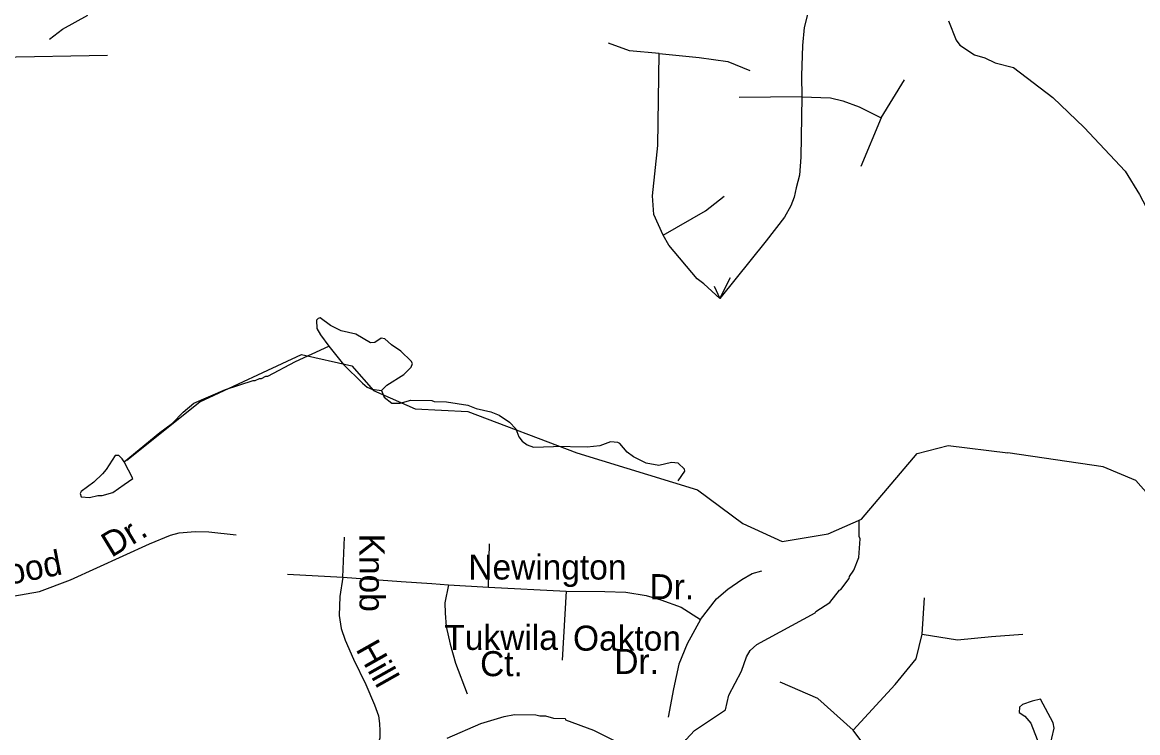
# Model space of a CAD drawing. Extents: x 1547597 to 1699558, y 810033 to 920809.
# Drawn here: x 1589892 to 1594126, y 840817 to 843512 of the extents above; entities that cross this region are included whole.
import ezdxf

# ---------------------------------------------------------------- set-up
doc = ezdxf.new("R2010")
doc.units = 0
for name, color, linetype in [('Exist Hydrographic Misc Water Feature', 7, 'Continuous'), ('Exist Road Non-System Type 51', 7, 'Continuous'), ('Exist Road Non-System Type 51 Label', 7, 'Continuous')]:
    doc.layers.add(name, color=color, linetype=linetype)

msp = doc.modelspace()

# ---------------------------------------------------------------- linework, layer by layer
at = {"layer": 'Exist Hydrographic Misc Water Feature'}
for points in [[(1589995.7, 843449.1), (1590044.2, 843486.5), (1590140.8, 843539.3)], [(1593407.8, 843517.8), (1593436.9, 843444.3), (1593450.6, 843425.5), (1593506.2, 843389.3), (1593546.1, 843377.2), (1593585.7, 843358.3), (1593654.3, 843341)], [(1593654.3, 843341), (1593803.8, 843227.1), (1593922.8, 843113.2), (1594078.2, 842947.9), (1594132.7, 842859.4), (1594275.6, 842587.9)], [(1591255.6, 842115.9), (1591275.8, 842135.6), (1591340.3, 842176.8), (1591368.6, 842204.4), (1591372.8, 842218.4), (1591368.9, 842226.4), (1591329.4, 842264.9), (1591293.7, 842289.3), (1591267.9, 842311.6), (1591254, 842313.8), (1591229.8, 842298.1), (1591213.8, 842296.3), (1591158.1, 842329), (1591102.4, 842341.7), (1591062.6, 842362.2), (1591022.9, 842390.7), (1591014.9, 842388.8), (1591008.9, 842382.9), (1591010.5, 842350.9), (1591024.1, 842326.7), (1591056.3, 842283.7)], [(1590278.3, 841845), (1590413.9, 841956.5), (1590462.3, 841991.9), (1590502.8, 842033.4), (1590543.2, 842066.9), (1590663.8, 842119.3), (1590768.2, 842154), (1590776.2, 842153.9), (1590792.3, 842161.7), (1590800.3, 842161.6), (1590816.3, 842169.4), (1590824.3, 842169.3), (1590929, 842226), (1591056.3, 842283.7)], [(1591056.3, 842283.7), (1591110.9, 842213.7), (1591184, 842142.8), (1591201.8, 842128.6), (1591219.6, 842120.4), (1591255.6, 842115.9)], [(1590288.6, 841851.8), (1590566.6, 842072.7), (1590952.6, 842252), (1591143.6, 842208.7), (1591225.6, 842115.2), (1591383.6, 842046.4), (1591583.6, 842035.8), (1591997.6, 841879.6), (1592454.6, 841739.1), (1592627.6, 841610.8), (1592776.6, 841542.1), (1592951.6, 841571.4), (1593077.6, 841627.9), (1593289.5, 841876.4), (1593406.6, 841906.8), (1593633.5, 841879.4)], [(1591255.6, 842115.9), (1591265.3, 842089.7), (1591295, 842067.4), (1591327, 842067), (1591367.2, 842078.5), (1591447.2, 842077.5), (1591455, 842073.4), (1591503, 842072.8), (1591582.9, 842059.8), (1591614.8, 842047.4), (1591670.6, 842034.7), (1591702.4, 842022.3), (1591742.1, 841995.8), (1591765.8, 841969.5), (1591777.4, 841939.4), (1591789.2, 841923.2), (1591809.1, 841909), (1591833, 841900.7), (1591908, 841902.6)], [(1592382.3, 841772.8), (1592407.7, 841809.5), (1592405.9, 841817.5), (1592382.1, 841839.8), (1592356.1, 841842.1), (1592308.1, 841830.8), (1592260.1, 841839.4), (1592212.4, 841863.9), (1592188.6, 841882.2), (1592161, 841914.6), (1592153, 841918.7), (1592125.2, 841921), (1592085, 841905.6), (1592036.9, 841900.1), (1591908, 841902.6)], [(1590278.3, 841845), (1590270.8, 841856.4), (1590258.9, 841868.5), (1590244.5, 841868.9), (1590210.3, 841815.2), (1590196.1, 841799.3), (1590163.7, 841767.8), (1590115.3, 841732.4), (1590111.2, 841724.4), (1590115.1, 841712.4), (1590147, 841710), (1590179.1, 841717.6), (1590195.1, 841717.4), (1590235.3, 841728.9), (1590278.5, 841758.8), (1590311.9, 841781.9), (1590278.3, 841845)], [(1594689.6, 841408.1), (1594630.6, 841373.2), (1594413.6, 841377.6), (1594331.6, 841444.9), (1594225.6, 841653.9), (1594118.6, 841774.2), (1593994.6, 841826), (1593633.5, 841879.4)], [(1592318.9, 840698.8), (1592362.9, 840728.6), (1592377.1, 840742.4), (1592411.6, 840791.9), (1592444, 840825.5), (1592561, 840904), (1592573.6, 840959.8), (1592622.7, 841051.2), (1592641.3, 841104.9), (1592655.6, 841128.7), (1592679.9, 841152.4), (1592901.3, 841271.5), (1592904.6, 841276.6), (1592957.7, 841310.8), (1592994.3, 841358.3), (1592999, 841360.8), (1593030.8, 841401.9), (1593032.8, 841409.8), (1593049.1, 841433.6), (1593067.7, 841481.4), (1593072.6, 841553.3), (1593068.6, 841561.3), (1593069.4, 841622.4)], [(1593725.4, 840936.6), (1593688.9, 840923.7), (1593677.1, 840913.7), (1593676.4, 840894.4), (1593698, 840879.3), (1593720.7, 840853.4), (1593744.6, 840791.3), (1593744.8, 840716.5), (1593750.5, 840698.3), (1593763.3, 840697.7), (1593777.8, 840708.7), (1593782.7, 840720.4), (1593809, 840833.8), (1593804.9, 840855.1), (1593756.9, 840944.2), (1593725.4, 840936.6)], [(1591505, 840796.6), (1591632.5, 840851.7), (1591720.8, 840878.6), (1591760.9, 840886.1), (1591840.9, 840885.1), (1591856.8, 840880.9), (1591878.8, 840880.6), (1591908.7, 840872.2), (1591952.7, 840871.7), (1591954.7, 840866.5), (1592060.2, 840826.3), (1592143.6, 840785.3)]]:
    msp.add_lwpolyline(points, dxfattribs=at)
at = {"layer": 'Exist Road Non-System Type 51'}
for p, q in [((1589307.1, 843370.6), (1590215.7, 843387.4)), ((1593152.2, 843150), (1593240.8, 843293.9)), ((1592850.9, 843230.2), (1592613.3, 843227.5)), ((1593152.2, 843150), (1593074.7, 842965.4)), ((1591109.1, 841407.7), (1591114.6, 841559)), ((1591661.9, 841369), (1591665.6, 841533.2)), ((1590898.7, 841418.8), (1591109.1, 841407.7)), ((1591509.6, 841378.2), (1591661.9, 841369)), ((1591661.9, 841369), (1591957.2, 841354.2)), ((1591957.2, 841354.2), (1591941.5, 841092.1)), ((1593308, 841191.4), (1593317, 841329.5))]:
    msp.add_line(p, q, dxfattribs=at)
for points in [[(1592933, 843718.4), (1592900.3, 843640), (1592879, 843568), (1592860.1, 843492.3), (1592853.7, 843424), (1592850.4, 843309.6), (1592850.9, 843230.2)], [(1592309.7, 843393.9), (1592196.7, 843403.7), (1592118, 843433.2)], [(1592324.4, 842705.2), (1592289.4, 842782.7), (1592283.8, 842854.7), (1592304.7, 843044.8), (1592309.7, 843393.9)], [(1592309.7, 843393.9), (1592462, 843379.1), (1592570.1, 843364.4), (1592653.6, 843330)], [(1592850.9, 843230.2), (1592847.7, 843000.5), (1592842.1, 842932.2), (1592829.2, 842884.2), (1592821.8, 842849.1), (1592808.9, 842815.9), (1592784.9, 842773.5), (1592715.7, 842683), (1592540.5, 842464.7), (1592580.3, 842544.8)], [(1592850.9, 843230.2), (1592960.2, 843225.6), (1593006.4, 843214.6), (1593069.1, 843192.4), (1593152.2, 843150)], [(1592324.4, 842705.2), (1592485, 842797.4), (1592557, 842852.8)], [(1592518.7, 842512), (1592540.5, 842464.7), (1592479.5, 842520.6), (1592453.6, 842539.1), (1592346.6, 842666.4), (1592324.4, 842705.2)], [(1589459.1, 841304.4), (1589678.8, 841317.3), (1589855.9, 841335.7), (1589957.4, 841352.3), (1590075.6, 841396.6), (1590375.5, 841533.2), (1590454.8, 841566.4), (1590488.1, 841575.7), (1590548, 841581.2), (1590599.7, 841579.3), (1590704, 841568.3)], [(1592466.5, 841247.1), (1592527.5, 841324.7), (1592569.9, 841361.6), (1592623.4, 841398.5), (1592662.2, 841420.6), (1592699.1, 841431.7)], [(1591109.1, 841407.7), (1591097.1, 841333.9), (1591095.3, 841261.9), (1591102.6, 841212.1), (1591117.4, 841167.8), (1591148.8, 841095.8), (1591196.8, 840999.8), (1591229.1, 840922.3), (1591243.8, 840881.7), (1591247.5, 840852.2), (1591249.4, 840824.5), (1591249.4, 840796.8), (1591227.2, 840723), (1591194, 840615.9), (1591178.3, 840516.3)], [(1591109.1, 841407.7), (1591330.6, 841391.1), (1591446.9, 841383.7), (1591509.6, 841378.2)], [(1591509.6, 841378.2), (1591495.8, 841309.9), (1591497.6, 841271.1), (1591501.3, 841219.5), (1591516.1, 841153), (1591536.4, 841081), (1591580.7, 840964.8)], [(1591957.2, 841354.2), (1592103.9, 841352.3), (1592183.2, 841350.5), (1592260.8, 841337.6), (1592316.1, 841321), (1592392.7, 841293.3), (1592466.5, 841247.1)], [(1592466.5, 841247.1), (1592415.8, 841154.9), (1592384.4, 841077.3), (1592364.1, 840983.2), (1592343.8, 840876.2)], [(1593045.5, 840826.2), (1593205.7, 840999.9), (1593285.8, 841097.9), (1593308, 841191.4)], [(1593308, 841191.4), (1593441.6, 841169.2), (1593570.6, 841182.5), (1593690.8, 841191.4)], [(1593045.5, 840826.2), (1592911.9, 840946.5), (1592769.5, 841008.8)], [(1593201.2, 840567.8), (1593143.4, 840697), (1593045.5, 840826.2)]]:
    msp.add_lwpolyline(points, dxfattribs=at)

# ---------------------------------------------------------------- texts
at = {"layer": 'Exist Road Non-System Type 51 Label'}
for s, rotation, p in [('Dr.', 31.3819, (1590230.4, 841479.8)), ('Knob', 270.0359, (1591172.1, 841572.4)), ('Linwood', 11.1114, (1589584.6, 841327.4)), ('Hill', 299.3856, (1591155.8, 841134.2))]:
    msp.add_text(s, height=95, rotation=rotation, dxfattribs=at).set_placement(p)
for s, p in [('Newington', (1591585.3, 841398.3)), ('Dr.', (1592273.1, 841323.7)), ('Tukwila', (1591494.5, 841131.4)), ('Oakton', (1591982.7, 841128.4)), ('Ct.', (1591630, 841031.6)), ('Dr.', (1592139.5, 841040.2))]:
    msp.add_text(s, height=95, dxfattribs=at).set_placement(p)

doc.saveas('drawing.dxf')
